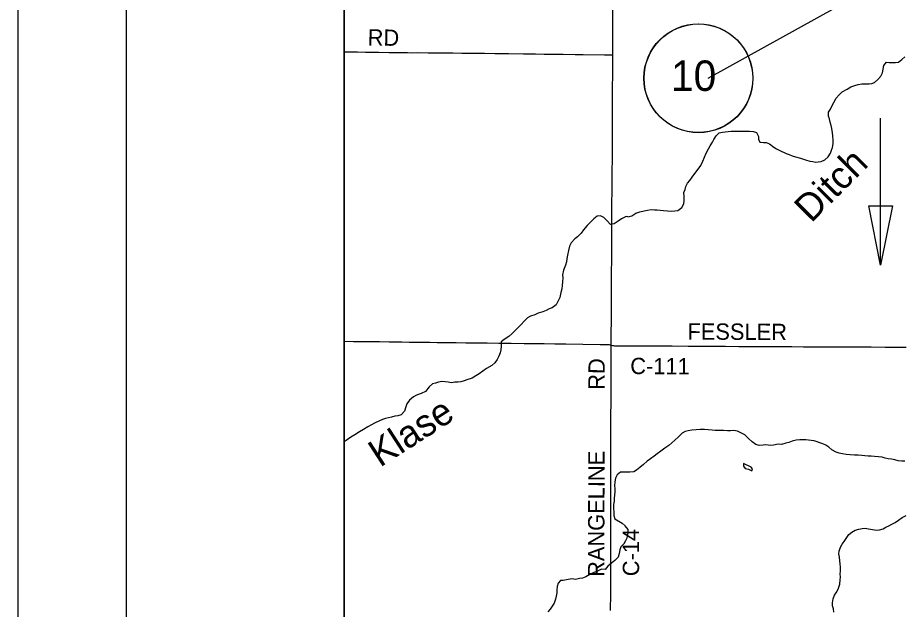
# Model space of a CAD drawing. Extents: x -87 to 2145, y -2128 to 440.
# Drawn here: x 0 to 81.4, y 214.2 to 268.6 of the extents above; entities that cross this region are included whole.
import ezdxf

# ---------------------------------------------------------------- set-up
doc = ezdxf.new("R2010")
doc.units = 0
for name, color, linetype in [('BR_P_Gen_Text', 7, 'Continuous'), ('Default', 7, 'Continuous'), ('GM_X_County_Road', 7, 'Continuous'), ('GM_X_County_Road_Text', 7, 'Continuous'), ('GM_X_Minor_Lake', 7, 'Continuous'), ('GM_X_Minor_River', 7, 'Continuous'), ('GM_X_Minor_River_Text', 7, 'Continuous'), ('GM_X_Township_Road', 7, 'Continuous'), ('GM_X_Township_Road_Text', 7, 'Continuous'), ('SH_Border', 7, 'Continuous'), ('SH_Cut_Line', 7, 'Continuous'), ('SH_Masking', 7, 'Continuous'), ('SH_Text', 7, 'Continuous')]:
    doc.layers.add(name, color=color, linetype=linetype)

msp = doc.modelspace()

# ---------------------------------------------------------------- linework, layer by layer
at = {"layer": 'BR_P_Gen_Text'}
msp.add_lwpolyline([(78.184, 251.316), (80.366, 251.316), (79.275, 245.859)], close=True, dxfattribs=at)
at = {"layer": 'Default'}
msp.add_line((79.275, 245.859), (79.275, 259.366), dxfattribs=at)
at = {"layer": 'GM_X_County_Road'}
for points in [[(54.667, 265.21), (54.67, 266.046), (54.68, 267.145), (54.682, 267.9), (54.683, 268.802), (54.702, 270.787), (54.712, 271.754), (54.713, 272.952), (54.722, 274.182), (54.724, 275.872), (54.721, 276.856), (54.726, 277.067), (54.741, 277.212), (54.763, 277.323), (54.823, 277.526), (54.877, 277.706)], [(54.533, 238.517), (54.529, 239.327), (54.539, 241.016), (54.548, 241.787), (54.554, 242.706), (54.549, 244.149), (54.558, 245.232), (54.573, 246.314), (54.573, 247.184), (54.574, 248.873), (54.582, 249.857), (54.592, 250.71), (54.597, 251.891), (54.602, 252.334), (54.612, 253.482), (54.62, 254.171), (54.624, 254.663), (54.631, 255.45), (54.636, 257.517), (54.644, 258.534), (54.642, 259.403), (54.647, 260.207), (54.645, 260.716), (54.646, 261.06), (54.647, 261.208), (54.65, 262.11), (54.663, 263.455), (54.665, 264.587), (54.667, 265.21)], [(54.474, 214.116), (54.482, 215.658), (54.482, 216.757), (54.489, 218.102), (54.486, 218.742), (54.48, 219.398), (54.486, 220.464), (54.481, 221.301), (54.483, 222.301), (54.487, 223.81), (54.482, 224.549), (54.485, 225.959), (54.49, 226.746), (54.496, 227.238), (54.498, 227.878), (54.5, 229.01), (54.497, 229.584), (54.498, 230.175), (54.5, 230.781), (54.499, 231.355), (54.502, 231.962), (54.515, 233.34), (54.514, 234.144), (54.519, 234.865), (54.511, 235.899), (54.512, 236.768), (54.519, 237.408), (54.526, 238.015), (54.533, 238.517)], [(54.533, 238.517), (54.63, 238.491), (54.72, 238.472), (54.83, 238.462), (55.88, 238.452), (56.7, 238.45), (57.553, 238.452), (58.373, 238.447), (60.112, 238.436), (61.605, 238.424), (62.901, 238.416), (63.573, 238.412), (65.017, 238.407), (66.264, 238.395), (67.051, 238.394), (67.74, 238.395), (68.855, 238.387), (70.02, 238.377), (71.119, 238.371), (72.185, 238.368), (72.759, 238.367), (74.974, 238.354), (76.581, 238.351), (78.402, 238.35), (79.698, 238.338), (81.142, 238.33), (81.631, 238.332)]]:
    msp.add_lwpolyline(points, dxfattribs=at)
at = {"layer": 'GM_X_Minor_Lake'}
for points in [[(67.388, 227.305), (66.692, 227.631), (66.686, 227.37), (66.842, 227.166), (67.132, 227.11)], [(67.132, 227.11), (67.43, 226.953), (67.514, 227.132), (67.388, 227.305)]]:
    msp.add_lwpolyline(points, dxfattribs=at)
at = {"layer": 'GM_X_Minor_River'}
for points in [[(79.524, 263.868), (79.581, 264.22), (79.809, 264.517), (80.069, 264.492), (80.38, 264.485), (80.632, 264.5), (80.913, 264.524), (81.23, 264.759), (81.496, 265.006)], [(56.061, 250.3), (56.405, 250.393), (56.782, 250.647), (57.166, 250.77), (57.559, 250.852), (57.872, 250.926), (58.204, 250.97), (58.506, 250.964), (58.756, 250.948), (59.027, 250.922), (59.338, 250.896), (59.688, 250.848), (60.07, 250.84), (60.381, 250.844), (60.653, 250.898), (61.001, 251.173), (61.198, 251.511), (61.234, 251.782), (61.232, 252.155), (61.21, 252.538), (61.306, 252.828), (61.392, 253.098), (61.539, 253.387), (61.745, 253.645), (61.963, 253.962), (62.211, 254.3), (62.5, 254.676), (62.758, 255.013), (62.937, 255.412), (63.096, 255.782), (63.234, 256.161), (63.454, 256.57), (63.63, 256.838), (63.838, 257.166), (63.964, 257.425), (64.161, 257.753), (64.448, 258.029), (64.741, 258.084), (65.002, 258.108), (65.264, 258.153), (65.536, 258.188), (65.827, 258.192), (66.108, 258.176), (66.399, 258.17), (66.822, 258.191), (67.233, 258.193), (67.594, 258.155), (67.863, 258.059), (68.056, 257.692), (68.051, 257.44), (68.186, 257.156), (68.517, 257.149), (68.768, 257.154), (69.057, 257.017), (69.452, 256.726), (69.72, 256.55), (70.028, 256.402), (70.585, 256.139), (70.884, 256.022), (71.152, 255.905), (71.452, 255.829), (71.911, 255.698), (72.38, 255.547), (72.779, 255.428), (73.05, 255.382), (73.3, 255.347), (73.551, 255.362), (73.813, 255.387), (74.158, 255.561), (74.465, 255.836), (74.662, 256.154), (74.769, 256.424), (74.854, 256.674), (74.922, 257.015), (74.928, 257.337), (74.897, 257.761), (74.863, 258.044), (74.8, 258.428), (74.726, 258.691), (74.652, 258.995), (74.578, 259.308), (74.483, 259.562), (74.49, 259.914), (74.657, 260.203), (74.835, 260.542), (74.981, 260.811), (75.18, 261.209), (75.458, 261.516), (75.735, 261.792), (76.202, 262.054), (76.547, 262.248), (76.892, 262.382), (77.215, 262.466), (77.548, 262.54), (78.21, 262.526), (78.462, 262.571), (78.725, 262.666), (79.022, 262.922), (79.29, 263.229), (79.447, 263.558), (79.524, 263.868)], [(56.061, 250.3), (55.887, 250.324), (55.472, 250.12), (55.156, 249.905), (54.81, 249.65), (54.468, 249.596), (54.153, 249.935), (53.839, 250.253), (53.53, 250.4), (53.228, 250.356), (52.933, 250.13), (52.636, 249.804), (52.309, 249.508), (51.99, 249.121), (51.753, 248.814), (51.436, 248.478), (51.181, 248.291), (50.843, 247.915), (50.707, 247.616), (50.588, 247.205), (50.51, 246.784), (50.453, 246.453), (50.407, 246.162), (50.321, 245.851), (50.152, 245.411), (50.063, 244.98), (50.068, 244.708), (50.051, 244.336), (50.004, 243.995), (49.978, 243.693), (49.891, 243.342), (49.792, 242.901), (49.696, 242.642), (49.457, 242.224), (49.101, 241.949), (48.818, 241.844), (48.554, 241.698), (48.251, 241.583), (47.817, 241.441), (47.513, 241.306), (47.109, 241.173), (46.835, 241.017), (46.548, 240.731), (46.22, 240.365), (45.965, 240.129), (45.678, 239.812), (45.422, 239.566), (45.126, 239.31), (44.689, 239.027), (44.414, 238.811), (44.406, 238.419), (44.389, 238.077), (44.314, 237.807), (44.187, 237.508), (44.051, 237.198), (43.844, 236.881), (43.548, 236.645), (43.081, 236.353), (42.745, 236.118), (42.389, 235.874), (42.095, 235.688), (41.759, 235.474), (41.265, 235.313), (41.012, 235.237), (40.699, 235.143), (40.428, 235.108), (40.146, 235.094), (39.855, 235.059), (39.555, 235.106), (39.284, 235.141), (38.974, 235.168), (38.672, 235.103), (38.379, 235.019), (38.097, 234.954), (37.81, 234.688)], [(37.81, 234.688), (37.471, 234.263), (37.056, 234.08), (36.641, 233.907), (36.367, 233.752), (35.98, 233.458), (35.763, 233.111), (35.647, 232.842), (35.519, 232.452), (35.231, 232.096), (34.908, 232.012), (34.637, 231.988), (34.344, 231.903), (34.062, 231.828), (33.789, 231.764), (33.507, 231.689), (33.183, 231.535), (32.829, 231.381), (32.443, 231.158), (32.169, 231.013), (31.753, 230.75), (31.397, 230.546), (30.96, 230.264), (30.595, 230.06), (30.177, 229.748), (30, 229.618)], [(70.183, 229.385), (69.862, 229.392), (69.429, 229.321), (69.157, 229.276), (68.736, 229.335), (68.485, 229.32), (68.123, 229.298), (67.803, 229.364), (67.487, 229.622), (67.132, 229.931), (66.798, 230.269), (66.5, 230.426), (66.112, 230.615), (65.762, 230.672), (65.48, 230.648), (65.219, 230.633), (64.838, 230.661), (64.556, 230.657), (64.084, 230.667), (63.804, 230.683), (63.443, 230.731), (63.082, 230.748), (62.71, 230.746), (62.338, 230.733), (61.936, 230.682), (61.603, 230.628), (61.321, 230.584), (61.046, 230.409), (60.698, 230.085), (60.37, 229.76), (60.093, 229.515), (59.817, 229.29), (59.44, 229.026), (59.093, 228.773), (58.756, 228.508), (58.461, 228.314), (58.134, 228.06), (57.828, 227.835), (57.481, 227.551), (57.153, 227.267), (56.857, 227.013), (56.603, 226.877), (56.231, 226.845), (55.889, 226.832)], [(81.509, 227.848), (81.237, 227.843), (80.897, 227.87), (80.597, 227.957), (80.267, 228.014), (79.967, 228.07), (79.707, 228.126), (79.427, 228.201), (79.067, 228.249), (78.726, 228.286), (78.395, 228.293), (78.124, 228.308), (77.823, 228.335), (77.553, 228.36), (77.212, 228.387), (76.891, 228.404), (76.48, 228.433), (76.119, 228.46), (75.789, 228.527), (75.469, 228.584), (75.199, 228.67), (74.802, 228.889), (74.527, 229.145), (74.239, 229.312), (73.96, 229.438), (73.183, 229.715), (72.903, 229.751), (72.401, 229.792), (72.11, 229.798), (71.849, 229.793), (71.517, 229.78), (71.154, 229.697), (70.84, 229.573), (70.577, 229.488), (70.183, 229.385)], [(55.889, 226.832), (55.367, 226.844), (55.071, 226.599), (54.924, 226.28), (54.857, 225.94), (54.83, 225.59), (54.845, 225.319), (54.85, 225.068), (54.823, 224.707), (54.807, 224.436), (54.782, 224.176), (54.735, 223.856), (54.729, 223.525), (54.752, 223.164), (54.766, 222.863), (54.87, 222.53), (55.518, 222.157)], [(74.966, 213.972), (74.932, 214.262), (74.868, 214.543), (74.864, 214.833), (74.902, 215.202), (75.04, 215.519), (75.268, 215.844), (75.415, 216.17), (75.543, 216.528), (75.572, 216.927), (75.577, 217.177), (75.574, 217.477), (75.579, 217.737), (75.577, 218.087), (75.554, 218.408), (75.519, 218.689), (75.486, 219.03), (75.442, 219.321), (75.458, 219.571), (75.586, 219.928), (75.743, 220.206), (75.929, 220.472), (76.096, 220.749), (76.344, 221.105), (76.63, 221.329), (76.945, 221.493), (77.269, 221.607), (77.581, 221.66), (77.863, 221.675), (78.173, 221.628), (78.543, 221.55), (78.893, 221.503), (79.186, 221.547), (79.509, 221.631), (79.763, 221.766), (80.036, 221.891), (80.321, 222.045), (80.625, 222.199), (80.921, 222.424), (81.258, 222.668), (81.624, 222.861)], [(55.431, 219.966), (55.421, 219.966), (55.719, 220.27), (55.865, 220.537), (55.981, 220.795), (56.057, 221.044), (56.093, 221.304), (56.068, 221.565), (55.814, 221.911), (55.518, 222.157)], [(55.421, 219.966), (55.315, 219.686), (55.268, 219.346), (55.171, 219.008), (54.844, 218.704), (54.538, 218.47), (54.221, 218.186), (53.964, 217.871), (53.634, 217.908), (53.279, 217.735), (52.915, 217.612), (52.55, 217.419), (52.185, 217.216), (51.892, 217.102), (51.62, 217.057), (51.247, 216.965), (50.937, 217.031), (50.555, 216.979), (50.121, 216.887), (49.871, 216.882), (49.645, 216.627), (49.568, 216.318), (49.532, 216.009), (49.517, 215.75), (49.48, 215.431), (49.394, 215.143), (49.277, 214.805), (49.09, 214.509), (48.905, 214.253), (48.699, 213.998)]]:
    msp.add_lwpolyline(points, dxfattribs=at)
at = {"layer": 'GM_X_Township_Road'}
for points in [[(30, 265.467), (31.229, 265.462), (31.951, 265.449), (32.245, 265.443), (33.179, 265.435), (34.114, 265.427), (34.656, 265.42), (35.214, 265.413), (35.804, 265.403), (36.246, 265.399), (36.705, 265.402), (37.704, 265.397), (38.393, 265.389), (39.983, 265.371), (40.804, 265.366), (41.361, 265.355), (42.345, 265.343), (42.87, 265.341), (43.822, 265.329), (44.642, 265.315), (45.101, 265.311), (46.463, 265.296), (47.562, 265.286), (48.365, 265.274), (48.595, 265.27), (48.825, 265.267), (49.12, 265.263), (50.121, 265.254), (51.219, 265.241), (51.712, 265.237), (51.957, 265.232), (53.893, 265.214), (54.368, 265.213), (54.53, 265.211), (54.667, 265.21)], [(30, 238.866), (30.84, 238.858), (31.693, 238.848), (32.513, 238.837), (33.234, 238.834), (34.137, 238.823), (35.301, 238.805), (35.958, 238.793), (36.679, 238.782), (37.876, 238.771), (38.532, 238.762), (39.041, 238.758), (39.5, 238.759), (40.271, 238.748), (41.157, 238.731), (42.256, 238.718), (43.125, 238.712), (44.191, 238.706), (45.34, 238.689), (46.52, 238.676), (47.472, 238.667), (48.358, 238.654), (49.358, 238.639), (50.342, 238.622), (51.917, 238.598), (53.525, 238.571), (54.25, 238.568), (54.334, 238.565), (54.43, 238.545), (54.533, 238.517)]]:
    msp.add_lwpolyline(points, dxfattribs=at)
at = {"layer": 'SH_Border'}
for points in [[(10, 430), (30, 430), (30, 10), (10, 10)], [(30, 430), (670, 430), (670, 10), (30, 10)]]:
    msp.add_lwpolyline(points, close=True, dxfattribs=at)
at = {"layer": 'SH_Cut_Line'}
msp.add_lwpolyline([(0, 0), (680, 0), (680, 440), (0, 440)], close=True, dxfattribs=at)
at = {"layer": 'SH_Masking'}
msp.add_circle((62.546, 263.042), 5, dxfattribs=at)
at = {"layer": 'SH_Text'}
msp.add_line((79.118, 271.754), (63.398, 263.036), dxfattribs=at)
msp.add_lwpolyline([(30, 430), (281.801, 430), (281.801, 10), (30, 10)], close=True, dxfattribs=at)
msp.add_circle((62.527, 263.05), 5, dxfattribs=at)

# ---------------------------------------------------------------- texts
at = {"layer": 'GM_X_County_Road_Text'}
for s, rotation, p in [('FESSLER', 359.6722, (61.526, 239.024)), ('RD', 89.50973, (53.914, 234.404)), ('C-111', 359.72883, (56.271, 235.849)), ('RANGELINE', 89.8786, (53.892, 217.203)), ('C-14', 90, (57.088, 217.27))]:
    msp.add_text(s, height=1.5, rotation=rotation, dxfattribs=at).set_placement(p)
at = {"layer": 'GM_X_Minor_River_Text'}
for s, height, rotation, p in [('Ditch', 2.499, 44.99473, (72.886, 249.683)), ('Klase', 2.4967, 32.88886, (33.283, 227.233))]:
    msp.add_text(s, height=height, rotation=rotation, dxfattribs=at).set_placement(p)
at = {"layer": 'GM_X_Township_Road_Text'}
msp.add_text('RD', height=1.5, rotation=359.02585, dxfattribs=at).set_placement((32.14, 266.061))
at = {"layer": 'SH_Text'}
msp.add_text('10', height=2.8, rotation=360, dxfattribs=at).set_placement((60.013, 261.882))

doc.saveas('drawing.dxf')
